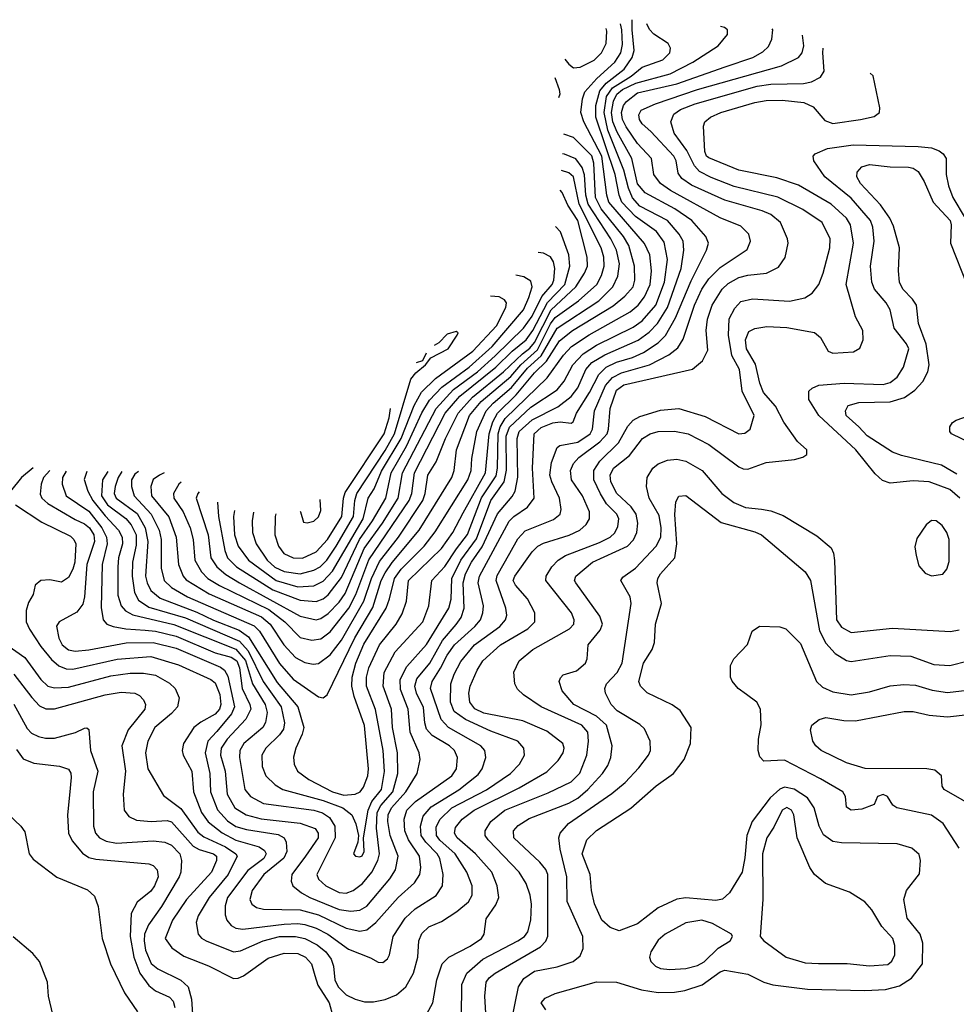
# Model space of a CAD drawing. Extents: x 997028 to 1115134, y 536408 to 618974.
# Tile 359 of 473: x 1042583 to 1046663, y 612949 to 617239. Entities that reach past the tile are written whole.
import ezdxf

# ---------------------------------------------------------------- set-up
doc = ezdxf.new("R2010")
doc.units = 0

msp = doc.modelspace()

# ---------------------------------------------------------------- linework, layer by layer
at = {"layer": '0CON10XD'}
for points in [[(1042785.3, 615272.8), (1042769.8, 615245), (1042768, 615215), (1042785.3, 615165), (1042885, 615097.5), (1042940.5, 615025), (1042961.4, 614985), (1042963.7, 614955), (1042942, 614865), (1042938.3, 614678.3), (1042946.2, 614625), (1042963.3, 614605), (1042990, 614595), (1043045, 614584.5), (1043129.8, 614579.8), (1043175.3, 614575.3), (1043265, 614553.5), (1043435, 614480.5), (1043505, 614461.7), (1043528.8, 614445), (1043541, 614415), (1043552.2, 614325), (1043585.5, 614255), (1043589.4, 614235), (1043567.9, 614192.1), (1043486.3, 614105), (1043461, 614065), (1043458.4, 614035), (1043477.6, 613965), (1043486.6, 613865), (1043520.8, 613805), (1043569.1, 613775), (1043635, 613757.1), (1043805, 613738.6), (1043869.6, 613715), (1043883.6, 613695), (1043883.2, 613675), (1043827.5, 613595), (1043769.1, 613515), (1043765.4, 613485.4), (1043773.3, 613465), (1043810, 613435), (1043847.3, 613415), (1043975, 613362.1), (1044025, 613354.4), (1044065, 613359), (1044095, 613376.8), (1044195.8, 613495), (1044219.7, 613535), (1044232, 613595), (1044197.5, 613685), (1044186.4, 613745), (1044187.9, 613775), (1044203.3, 613805), (1044265.5, 613875), (1044313.9, 613955), (1044327.9, 614015), (1044322.5, 614045), (1044283.3, 614135), (1044275.5, 614235), (1044241.3, 614321.3), (1044240, 614365), (1044269.4, 614420.6), (1044355, 614517.5), (1044452.6, 614675), (1044462.6, 614715), (1044464.9, 614805.1), (1044504.2, 614885), (1044572.3, 614977.7), (1044635.7, 615144.3), (1044694, 615226), (1044703.9, 615276.1), (1044701.5, 615425), (1044716.3, 615463.7), (1044809.4, 615550.6), (1044925, 615626.1), (1044954.8, 615665), (1044993, 615735), (1045036.9, 615783.1), (1045095, 615821.6), (1045255, 615899.1), (1045295, 615927.6), (1045354.2, 615995.8), (1045391.6, 616095), (1045404.5, 616195), (1045390.1, 616270.1), (1045356.5, 616316.5), (1045265, 616382.4), (1045206, 616445), (1045194.1, 616475), (1045177.3, 616565), (1045093.4, 616815), (1045093.5, 616865), (1045110.9, 616929.1), (1045137.5, 616962.5), (1045216, 617024), (1045250.4, 617075), (1045259.3, 617105), (1045250.8, 617195), (1045251.7, 617239.4)], [(1042513.2, 614525), (1042605, 614459.7), (1042675, 614363.9), (1042705, 614335.9), (1042735, 614328.6), (1042795, 614331.5), (1042980.1, 614379.9), (1043065, 614391.2), (1043122.1, 614392.1), (1043175, 614383.8), (1043235, 614348), (1043260.5, 614325), (1043277.5, 614285), (1043270.9, 614245), (1043244.4, 614215.6), (1043171.5, 614155), (1043141.1, 614095), (1043131.2, 614045), (1043140.8, 613975), (1043209.4, 613859.4), (1043285, 613801.7), (1043358.4, 613698.4), (1043385, 613679), (1043479.6, 613635), (1043525.3, 613605), (1043530.8, 613595), (1043491.7, 613515), (1043407.8, 613415), (1043360.8, 613335), (1043351.6, 613305), (1043360.4, 613255), (1043375, 613237.3), (1043395.6, 613225), (1043515, 613178), (1043545, 613182), (1043643.5, 613225), (1043715, 613244.5), (1043785, 613244.5), (1043825, 613235.2), (1043878.3, 613208.3), (1043916.9, 613176.9), (1043939.8, 613145), (1043949.8, 613115), (1043955.7, 613055), (1043970.2, 613025), (1044005, 612990), (1044045, 612971.3), (1044085, 612959.3), (1044125, 612960.4), (1044175, 612969.2), (1044225, 612990), (1044265, 613025.6), (1044298.2, 613085), (1044317.6, 613155), (1044321.2, 613225), (1044335, 613257.3), (1044365, 613286.7), (1044420.3, 613309.7), (1044487, 613353), (1044538.2, 613395), (1044554.2, 613425), (1044554.7, 613465), (1044530.8, 613525), (1044480, 613605), (1044413.9, 613663.9), (1044399.3, 613685), (1044397.4, 613722.6), (1044414, 613756), (1044465.3, 613805), (1044616.1, 613883.9), (1044721.1, 613955), (1044760.4, 613995), (1044781.8, 614035), (1044779.6, 614065), (1044752.7, 614095), (1044635, 614139.2), (1044525, 614189.5), (1044476.1, 614225), (1044459.5, 614265), (1044460.8, 614345), (1044475, 614387.3), (1044505, 614442.7), (1044563.8, 614515), (1044674.7, 614595), (1044700, 614625), (1044704.7, 614645), (1044700.2, 614675), (1044658, 614795), (1044663, 614817), (1044718.1, 614915), (1044752.9, 614977.1), (1044785, 615011.6), (1044908.9, 615061.1), (1044937.7, 615085), (1044941.1, 615105), (1044934.7, 615155), (1044901, 615225), (1044893.1, 615255), (1044899.5, 615310.5), (1044924.2, 615375.8), (1044935.9, 615384.1), (1045015, 615398), (1045068.7, 615435), (1045078.4, 615455), (1045086.6, 615535), (1045135.1, 615644.9), (1045165, 615680), (1045205, 615701.2), (1045326.9, 615735), (1045411.5, 615778.5), (1045450.1, 615809.9), (1045473.1, 615846.9), (1045522.7, 615995), (1045554.7, 616064.7), (1045585, 616109.7), (1045635, 616160.2), (1045752.3, 616237.7), (1045767.2, 616275), (1045759.6, 616305), (1045725, 616339.6), (1045635, 616376.2), (1045417.8, 616495), (1045374.2, 616525), (1045345.8, 616565), (1045334.7, 616635), (1045275, 616700), (1045225, 616772.3), (1045209.1, 616805), (1045205.2, 616835), (1045213.8, 616865), (1045226.4, 616883.6), (1045275, 616920.9), (1045445, 616959.4), (1045656.6, 617033.4), (1045776.2, 617075), (1045820.5, 617099.5), (1045845, 617122.7), (1045859.4, 617155), (1045863.2, 617195), (1045861.5, 617199.7)], [(1042565.5, 615125), (1042680.2, 615050.2), (1042805, 614988.6), (1042819.1, 614975), (1042827.6, 614955), (1042823.1, 614875), (1042815, 614844.6), (1042795, 614809.1), (1042765, 614788.8), (1042715, 614798.9), (1042675, 614795.6), (1042651.2, 614775), (1042641.2, 614735), (1042620.9, 614699.1), (1042611.1, 614665), (1042611.5, 614615), (1042625.7, 614584.3), (1042675, 614507.5), (1042721.8, 614451.8), (1042754.2, 614424.2), (1042785, 614410.2), (1042815, 614409), (1043007.2, 614452.8), (1043155, 614464.8), (1043275, 614428.4), (1043415, 614364.3), (1043435, 614349.4), (1043455, 614299.2), (1043459.5, 614255), (1043454.1, 614235), (1043435, 614213.1), (1043371.7, 614178.3), (1043342.3, 614155), (1043296.4, 614085), (1043291.5, 614055), (1043295.5, 614035), (1043332.7, 613965), (1043340.8, 613875), (1043374.8, 613785), (1043403.8, 613743.8), (1043465, 613696.1), (1043525, 613664.1), (1043625.6, 613635.6), (1043649.1, 613619.1), (1043656.6, 613605), (1043646.5, 613585), (1043577.3, 613532.7), (1043489, 613415), (1043478.4, 613378.4), (1043478.2, 613338.2), (1043485.3, 613315), (1043505, 613292.7), (1043525, 613280.6), (1043555, 613276.7), (1043735, 613298.6), (1043795, 613301.4), (1043825, 613296.6), (1043875, 613280.6), (1043925, 613255.2), (1044015, 613189.7), (1044111.7, 613151.7), (1044145, 613131.9), (1044165, 613130.6), (1044185, 613147.5), (1044193.5, 613165), (1044209.7, 613245), (1044262.9, 613325), (1044305.4, 613364.6), (1044397.6, 613422.4), (1044424.7, 613465), (1044428.4, 613515), (1044412.9, 613585), (1044402.1, 613605), (1044352.4, 613655), (1044332.2, 613685), (1044328.6, 613725), (1044341.1, 613768.9), (1044375, 613809.3), (1044496.5, 613883.5), (1044580.1, 613949.9), (1044597.6, 613975), (1044614, 614025), (1044609.6, 614055), (1044591.5, 614075), (1044451.6, 614155), (1044419.7, 614189.7), (1044373.2, 614325), (1044379.6, 614355), (1044415.9, 614414.1), (1044445, 614470.3), (1044477.5, 614515), (1044566.2, 614595), (1044590.2, 614625), (1044601.2, 614655), (1044603.8, 614685), (1044580.4, 614785), (1044585.6, 614815), (1044715, 615054.1), (1044735, 615075.2), (1044794.8, 615115.2), (1044824.2, 615155), (1044817.2, 615285), (1044824.4, 615435), (1044855, 615462), (1044905, 615482.6), (1044937, 615487), (1044985, 615481.9), (1044993.4, 615486.6), (1045008.4, 615525), (1045065.3, 615614.7), (1045106, 615694), (1045138, 615725), (1045183, 615747), (1045252.3, 615767.7), (1045300.6, 615789.4), (1045365, 615831.9), (1045396.3, 615863.7), (1045440.4, 615939.6), (1045508, 616102), (1045575.3, 616235), (1045583.3, 616265), (1045572, 616295), (1045510.6, 616365), (1045437.6, 616415), (1045308.4, 616485), (1045274.4, 616524.4), (1045249.8, 616635), (1045185, 616749), (1045167.5, 616795), (1045161.5, 616835), (1045169.8, 616885), (1045184.4, 616915), (1045209.6, 616935), (1045266.9, 616963.1), (1045416.8, 617003.2), (1045515.4, 617055), (1045625.6, 617125), (1045666, 617175), (1045666, 617195), (1045653.8, 617205), (1045635.8, 617210.3)], [(1042715, 615275.2), (1042687, 615245), (1042676.7, 615215), (1042672.4, 615172.4), (1042679.4, 615155), (1042705, 615131.4), (1042825, 615061.5), (1042865, 615042.5), (1042886.5, 615025), (1042905.4, 614995), (1042909, 614965), (1042876.1, 614865), (1042865.9, 614725), (1042857.9, 614692.1), (1042832, 614658), (1042755, 614615.4), (1042743.5, 614596.5), (1042754.2, 614545), (1042768.8, 614515), (1042795, 614493.5), (1042825, 614488.3), (1042885, 614493), (1043046.3, 614523.7), (1043165, 614525.7), (1043265, 614500.5), (1043457.9, 614417.9), (1043474.9, 614404.9), (1043489.3, 614379.3), (1043518.9, 614245), (1043505.2, 614215), (1043441.9, 614138.1), (1043402.7, 614095), (1043390.6, 614045), (1043411.4, 613955), (1043414.6, 613874.6), (1043445, 613795.9), (1043488.4, 613748.4), (1043525, 613723.5), (1043570.5, 613710.5), (1043709.2, 613689.2), (1043735.4, 613675), (1043744.1, 613655), (1043746.5, 613615), (1043734.1, 613585.9), (1043646.9, 613515), (1043596.4, 613445), (1043585.4, 613405.4), (1043594.5, 613385), (1043615, 613370.7), (1043645, 613363.1), (1043805, 613360.8), (1043885, 613338.6), (1044005, 613280.5), (1044065, 613267), (1044095, 613272.8), (1044134, 613306), (1044232.4, 613415), (1044302.3, 613477.7), (1044326.5, 613515), (1044330.5, 613545), (1044325.2, 613595), (1044276.5, 613665), (1044261.4, 613705), (1044257.5, 613755), (1044269.2, 613795), (1044306.7, 613833.3), (1044465, 613944.8), (1044485.8, 613975), (1044490.6, 614025), (1044476.6, 614055), (1044455, 614075.2), (1044380.5, 614120.5), (1044355, 614147.9), (1044347.3, 614175), (1044342.5, 614242.5), (1044311.5, 614305), (1044304.5, 614335), (1044313.1, 614366.9), (1044370.4, 614435), (1044425.3, 614534.7), (1044485, 614603.4), (1044506, 614635), (1044518.6, 614675), (1044514.6, 614785), (1044524.6, 614825), (1044550.6, 614875), (1044597.9, 614942.1), (1044663.9, 615086.1), (1044728.2, 615161.8), (1044740.8, 615185), (1044753.4, 615246.6), (1044749.8, 615415), (1044758.8, 615445), (1044815, 615495.1), (1044927.7, 615552.3), (1044985, 615597), (1045013.8, 615635), (1045049.2, 615715), (1045075.2, 615745), (1045131.6, 615778.4), (1045277.2, 615842.8), (1045325, 615877.1), (1045362, 615915), (1045405.6, 615985), (1045463.8, 616155), (1045475.7, 616235), (1045472.9, 616275), (1045456.2, 616305), (1045404.7, 616364.7), (1045285, 616427.4), (1045252.7, 616462.7), (1045234.6, 616504.6), (1045214.1, 616584.1), (1045145, 616757.3), (1045128.4, 616835), (1045138.9, 616905), (1045165, 616943.2), (1045246.3, 616993.7), (1045295, 617031.9), (1045385.1, 617064.9), (1045415.4, 617095), (1045417.9, 617115), (1045408.5, 617135), (1045345.9, 617175.9), (1045326.6, 617196.6), (1045314.8, 617222)], [(1042874.9, 615270.6), (1042864.3, 615235.7), (1042880, 615185), (1042901.5, 615145), (1042955, 615076.8), (1043013.6, 615015), (1043030, 614985), (1043031.1, 614955), (1043013.8, 614895), (1043010.2, 614855), (1043011.2, 614731.2), (1043025.4, 614685.4), (1043043.8, 614663.8), (1043075.9, 614645.9), (1043255, 614604), (1043525, 614495.8), (1043566.7, 614446.7), (1043597.1, 614345), (1043652.3, 614255), (1043660.8, 614220.8), (1043653.8, 614176.2), (1043642.7, 614155), (1043559.2, 614085), (1043542.5, 614055), (1043541, 614025), (1043563.2, 613885), (1043588.2, 613855), (1043644.5, 613824.5), (1043865, 613794.8), (1043902.8, 613782.8), (1043933.3, 613763.3), (1043955.2, 613725.2), (1043957.2, 613675), (1043876.9, 613515), (1043885, 613493.8), (1043916.9, 613465), (1043975, 613436.1), (1044005, 613433), (1044036.4, 613445), (1044077.1, 613475), (1044117, 613525), (1044143.3, 613575), (1044150.7, 613605), (1044136.9, 613716.9), (1044140.8, 613785), (1044155.6, 613815), (1044208.8, 613875), (1044229.6, 613955), (1044228.5, 614045), (1044206.7, 614155), (1044202.9, 614235), (1044166.2, 614335), (1044171.3, 614395), (1044219.2, 614485), (1044339.2, 614615), (1044364.7, 614685), (1044377.9, 614795), (1044435, 614856.1), (1044486.4, 614933.6), (1044534.3, 614995.7), (1044594.8, 615155.2), (1044658.1, 615251.9), (1044664.7, 615285), (1044667.5, 615435), (1044676.7, 615465), (1044698.3, 615501.7), (1044881.4, 615678.6), (1044952.5, 615777.5), (1044987.2, 615815), (1045063.4, 615866.6), (1045243, 615967), (1045277.5, 615995), (1045305, 616031.2), (1045329.2, 616085), (1045335.2, 616145.2), (1045327.3, 616215), (1045305, 616263.9), (1045150, 616445), (1045140.9, 616475), (1045118.7, 616645), (1045040, 616795), (1045028.1, 616835), (1045034.4, 616895), (1045045, 616925.4), (1045096.8, 616983.2), (1045175, 617054), (1045202, 617095), (1045208.4, 617131.6), (1045205.4, 617194.6), (1045199.7, 617221.7)], [(1044957.8, 617067), (1044975.1, 617045.1), (1044995, 617029.5), (1045025, 617032.7), (1045085, 617063.4), (1045118.1, 617095), (1045137.1, 617135), (1045141.3, 617188.7), (1045137.5, 617200.5)], [(1044337.9, 612872.1), (1044383.3, 612955), (1044399.5, 613055), (1044424.1, 613125.9), (1044452.1, 613155), (1044545, 613201.6), (1044594.6, 613235), (1044606.9, 613255), (1044615, 613322), (1044657.9, 613382.1), (1044670, 613415), (1044663.3, 613465), (1044639.4, 613525), (1044568.9, 613605), (1044488.1, 613675), (1044476.8, 613695), (1044481.1, 613718.9), (1044511.2, 613755), (1044563.4, 613795), (1044758.4, 613891.6), (1044878.7, 613961.3), (1044929.4, 614010.6), (1044950.9, 614045), (1044955.5, 614065), (1044948.5, 614085), (1044879.7, 614139.7), (1044774.5, 614184.5), (1044605, 614217.2), (1044565, 614235.8), (1044544.2, 614265), (1044540.2, 614305), (1044545.3, 614335), (1044575.8, 614405), (1044601.2, 614445), (1044677.8, 614515), (1044796.9, 614585), (1044826.9, 614615), (1044826.8, 614655), (1044795, 614716.4), (1044742.5, 614775), (1044732.7, 614795), (1044739.4, 614815), (1044815, 614921.2), (1044839.6, 614945), (1044865, 614958.9), (1044976.5, 614993.5), (1045023.5, 615015), (1045050.7, 615039.3), (1045065.9, 615065), (1045065.3, 615095), (1045034.8, 615165), (1044987.5, 615235), (1044982.3, 615275), (1044995.3, 615305), (1045018.3, 615331.7), (1045110.4, 615399.6), (1045141.9, 615435), (1045148.6, 615455), (1045155.9, 615545), (1045182.1, 615625), (1045215, 615648), (1045513.9, 615716.1), (1045557.3, 615752.7), (1045580.9, 615799.1), (1045573.2, 615885), (1045579.8, 615935), (1045599.3, 615995), (1045642.7, 616065), (1045669.5, 616090.5), (1045715, 616116.5), (1045755, 616126.5), (1045835.8, 616134.2), (1045889.2, 616160.8), (1045917.4, 616202.6), (1045930, 616265), (1045928.1, 616285), (1045897.5, 616355), (1045855, 616391), (1045817, 616407), (1045655, 616452.5), (1045508.9, 616518.9), (1045466.7, 616546.7), (1045451.3, 616571.3), (1045442.5, 616625), (1045432.9, 616645), (1045332.8, 616752.8), (1045295, 616785.4), (1045282.3, 616805), (1045280, 616825), (1045290, 616845), (1045353.4, 616873.4), (1045535, 616934.6), (1045901, 617039), (1045975.8, 617074.2), (1045992.1, 617095), (1045999.3, 617125), (1045993.2, 617171.7)], [(1044507.2, 612895), (1044509.7, 613035), (1044531.3, 613085), (1044600.4, 613145), (1044753.1, 613225), (1044781.5, 613245), (1044795.9, 613265), (1044809.8, 613315), (1044812.7, 613385), (1044806.7, 613425), (1044789.4, 613475), (1044759.4, 613525), (1044623.4, 613665), (1044611.3, 613685), (1044611.1, 613705), (1044635, 613746), (1044696, 613795), (1044885, 613870.4), (1044985, 613918.3), (1045023.8, 613956.2), (1045053, 614035), (1045060.7, 614095), (1045057.6, 614135), (1045031.8, 614165), (1044855, 614244.7), (1044777.1, 614297.1), (1044752.1, 614322.1), (1044740.6, 614345), (1044735.8, 614395.8), (1044759.5, 614445), (1044818.5, 614495), (1044977.5, 614585), (1044997.5, 614605), (1044998.7, 614625), (1044986.7, 614655), (1044875.3, 614795), (1044876.8, 614815), (1044901.8, 614855), (1044928.8, 614885), (1044960.9, 614905), (1045108.4, 614961.6), (1045155, 614984.2), (1045175, 615003.1), (1045188.7, 615031.3), (1045192.4, 615065), (1045184.2, 615085), (1045139.2, 615129.2), (1045112.8, 615172.8), (1045083.5, 615235), (1045083.9, 615275), (1045110.2, 615315), (1045190.9, 615395), (1045231.5, 615468.5), (1045255.5, 615494.5), (1045285, 615509.8), (1045375, 615537.8), (1045455, 615545.7), (1045569.6, 615509.6), (1045715, 615435.4), (1045742.1, 615437.9), (1045765.6, 615455), (1045782, 615515), (1045730.1, 615620.1), (1045719.2, 615715), (1045685.9, 615775.9), (1045670.8, 615865), (1045673.8, 615936.2), (1045697.6, 615982.4), (1045725, 616012), (1045775, 616022.9), (1045936.4, 616013.6), (1046002.9, 616027.1), (1046035, 616047.5), (1046064.6, 616085), (1046083.3, 616135), (1046112.8, 616245), (1046114.1, 616285), (1046078.9, 616355), (1045995, 616412.3), (1045885.5, 616465.5), (1045695, 616512.2), (1045595, 616551.5), (1045545, 616578.1), (1045522.5, 616602.5), (1045489.7, 616669.7), (1045433.9, 616745), (1045419.2, 616795), (1045432.3, 616827.7), (1045462.3, 616847.7), (1045525, 616872.1), (1045795, 616949.7), (1045855, 616958.5), (1045998, 616962), (1046031.6, 616968.4), (1046071.3, 616988.7), (1046086.8, 617015), (1046081, 617095), (1046082.4, 617114.7)], [(1044615.3, 612885), (1044609.8, 612985), (1044615.3, 613045), (1044628.4, 613065), (1044653.8, 613085), (1044851.1, 613198.9), (1044875.5, 613224.5), (1044883.7, 613246.3), (1044884.2, 613515), (1044875, 613536.4), (1044848.2, 613568.2), (1044735.5, 613675), (1044733.8, 613705), (1044755, 613728.5), (1044801.8, 613758.2), (1044975, 613826), (1045015, 613847.3), (1045058.1, 613885), (1045121.3, 613955), (1045145, 613990), (1045157.5, 614025), (1045164.1, 614075), (1045139.2, 614165), (1045095, 614205.2), (1044996.9, 614255), (1044946.8, 614315), (1044933.6, 614355), (1044938.2, 614371.8), (1044950, 614385), (1045007.9, 614402.1), (1045047.3, 614435), (1045055.4, 614455), (1045059.6, 614515), (1045111.2, 614578.8), (1045121.8, 614605), (1045110.1, 614640.1), (1045005.4, 614785), (1045000.4, 614795), (1045005, 614814.3), (1045078.2, 614875), (1045230.3, 614945), (1045256.9, 614973.1), (1045271.4, 615005), (1045275.7, 615045), (1045268.7, 615085), (1045247.2, 615117.2), (1045184.8, 615175), (1045157.9, 615225), (1045154.8, 615255), (1045169.5, 615285), (1045240, 615340), (1045296.2, 615413.8), (1045329.4, 615435), (1045365, 615445.2), (1045435, 615447), (1045495.6, 615435), (1045585, 615388.9), (1045715, 615291.1), (1045735, 615281.9), (1045755, 615281.1), (1045835, 615310.4), (1045957.6, 615322.4), (1045995, 615333.1), (1046012, 615345), (1046012.5, 615365), (1045971.8, 615401.8), (1045911.1, 615485), (1045875.2, 615555.2), (1045823, 615615), (1045806.5, 615655), (1045788.3, 615738.3), (1045749.5, 615805), (1045745.3, 615844.7), (1045759.8, 615880.2), (1045785, 615894.5), (1045837.6, 615902.4), (1045925, 615898.7), (1046045, 615876.4), (1046071.9, 615855), (1046104.3, 615795), (1046125, 615785.6), (1046215, 615792.5), (1046242.3, 615807.7), (1046258, 615845), (1046255.8, 615885), (1046224.5, 615944.5), (1046183.6, 616085), (1046215.7, 616265), (1046202.6, 616345), (1046184.2, 616375), (1046118.4, 616435), (1045975, 616518.6), (1045881, 616551), (1045715, 616584.4), (1045585, 616636.9), (1045574.6, 616645), (1045567.7, 616665), (1045562.5, 616775), (1045568.1, 616795), (1045591.9, 616815), (1045636.9, 616835), (1045785, 616879.2), (1045835, 616887.8), (1045905, 616888.9), (1045998.6, 616878.6), (1046039.5, 616859.5), (1046089.7, 616799.7), (1046125, 616787.6), (1046246, 616804), (1046305, 616818), (1046328.8, 616835), (1046330, 616855), (1046301.4, 616995), (1046288.3, 617005.8)], [(1044913.9, 616986.8), (1044932.9, 616935), (1044935.4, 616915), (1044930, 616899.5)], [(1042967.5, 615270.6), (1042944.1, 615235), (1042939.5, 615165), (1042965, 615125.7), (1043045, 615065.9), (1043068.9, 615038.9), (1043090.3, 614995), (1043090.9, 614949.1), (1043074.5, 614875), (1043073.6, 614815), (1043083.4, 614743.4), (1043100.2, 614710.2), (1043145, 614680.1), (1043305, 614632.4), (1043540.9, 614530.9), (1043578.7, 614488.7), (1043643.8, 614355), (1043721.8, 614245), (1043736.4, 614175), (1043732.1, 614147.9), (1043715, 614122.5), (1043656, 614065), (1043638.4, 614035), (1043639.1, 613985), (1043654.6, 613945), (1043696.4, 613905), (1043730, 613885), (1043905, 613837.1), (1043990.4, 613805), (1044029.7, 613775), (1044047.5, 613735), (1044059.1, 613685), (1044055.6, 613655), (1044037.5, 613605), (1044046.2, 613595), (1044065, 613591.2), (1044075, 613595.6), (1044083.2, 613615), (1044080.9, 613675), (1044101.4, 613795), (1044117.5, 613832.5), (1044158.6, 613885), (1044172.9, 613962.9), (1044166.5, 614055), (1044133.2, 614233.2), (1044093.4, 614335), (1044094.1, 614375), (1044103.8, 614415), (1044151, 614515), (1044222.7, 614605), (1044249.6, 614650.4), (1044268.3, 614705), (1044276.5, 614795), (1044421, 614935), (1044469.6, 615005), (1044515, 615090.6), (1044611.5, 615265), (1044628.4, 615435), (1044643.5, 615486.5), (1044663.8, 615525), (1044745.6, 615604.4), (1044825, 615700.3), (1044878.6, 615751.4), (1044935, 615839.8), (1044991.1, 615885), (1045168, 615992), (1045219.2, 616035), (1045255.2, 616075), (1045262.8, 616105), (1045261.5, 616165), (1045237.1, 616255), (1045213.3, 616295), (1045115.8, 616415.8), (1045091.9, 616465), (1045084, 616614), (1045075, 616646.2), (1044995, 616725.9), (1044953.5, 616741.1)], [(1046678.3, 615155), (1046635, 615192.7), (1046545, 615225.8), (1046475, 615230.6), (1046375, 615219.6), (1046340.9, 615230.9), (1046309.9, 615259.9), (1046224.7, 615365), (1046063.8, 615515), (1046020.6, 615585), (1046020, 615620), (1046035.5, 615634.5), (1046063.6, 615646.4), (1046175, 615655.7), (1046345, 615650.4), (1046375, 615657.9), (1046405, 615681.3), (1046432.3, 615725), (1046456.3, 615805), (1046446.6, 615826.6), (1046392.8, 615895), (1046374.7, 615974.7), (1046358.2, 616005), (1046307.2, 616065), (1046295.3, 616095), (1046288.8, 616165), (1046305.7, 616275), (1046299.4, 616335), (1046289.6, 616365), (1046205, 616461), (1046089.6, 616555), (1046042.2, 616625), (1046040, 616645), (1046048.6, 616655), (1046102.3, 616677.7), (1046214.4, 616694.4), (1046497.2, 616687.2), (1046555, 616680.7), (1046588.1, 616668.1), (1046605.6, 616655), (1046618.2, 616635), (1046618.8, 616565), (1046628.9, 616515), (1046647.8, 616465), (1046701.4, 616375)], [(1043027.5, 615270.6), (1043012.3, 615245), (1042999.7, 615205), (1042994.8, 615175), (1043002.8, 615155), (1043095, 615087.1), (1043130.2, 615025), (1043141.4, 614965), (1043131.7, 614815), (1043137.7, 614785), (1043155, 614752.4), (1043195, 614719), (1043355, 614658.1), (1043427.7, 614622.2), (1043539.2, 614579.2), (1043580.2, 614550.2), (1043705, 614351.1), (1043795.2, 614245), (1043821.2, 614155), (1043814, 614126), (1043785.4, 614065), (1043776.4, 614026.4), (1043779.2, 613995), (1043793.8, 613965), (1043842.2, 613927.8), (1043946.2, 613875), (1043995, 613860.3), (1044045, 613864.3), (1044065.9, 613874.1), (1044081.4, 613895), (1044099, 613945), (1044102.4, 613975), (1044085, 614164.2), (1044039.9, 614289.9), (1044030, 614335), (1044032, 614375), (1044047.7, 614435), (1044082, 614518), (1044179.1, 614675), (1044194.6, 614715.4), (1044215.4, 614805), (1044245, 614844.4), (1044344.4, 614945), (1044392.5, 615007.5), (1044535.2, 615235), (1044549.5, 615275), (1044553.2, 615326.8), (1044574.8, 615445), (1044615, 615535.2), (1044645, 615568.3), (1044725, 615636.2), (1044795, 615721.6), (1044855, 615775.1), (1044925, 615895.8), (1045105.7, 616015), (1045166.4, 616075), (1045188.4, 616121.6), (1045195.2, 616175), (1045182.3, 616235), (1045158.2, 616285), (1045059.2, 616435), (1045049.2, 616475), (1045042.9, 616562.9), (1045033.2, 616595), (1045005, 616633.5), (1044956.9, 616653.1), (1044947.7, 616655.1)], [(1046665, 615258.8), (1046598.4, 615298.4), (1046425, 615340.3), (1046385.7, 615355), (1046275, 615426.4), (1046238.7, 615465), (1046183.7, 615515), (1046179.7, 615535), (1046192.1, 615557.9), (1046238.7, 615571.3), (1046375.2, 615574.8), (1046436.8, 615593.2), (1046482.7, 615625), (1046516.9, 615663.1), (1046539.6, 615705), (1046544.1, 615735.9), (1046531.2, 615825), (1046497.9, 615915), (1046489.4, 615995), (1046472.1, 616022.1), (1046430.6, 616065), (1046415.3, 616095), (1046411.4, 616145), (1046415.9, 616245), (1046389.7, 616339.7), (1046373.1, 616375), (1046333, 616433), (1046245.9, 616525), (1046230.4, 616555), (1046230.5, 616575), (1046251.6, 616598.4), (1046285, 616609.1), (1046375, 616597.9), (1046455, 616597.5), (1046475, 616592.9), (1046497.3, 616577.3), (1046522.5, 616535), (1046561.6, 616445), (1046636.2, 616365), (1046641.2, 616345), (1046637.9, 616265), (1046708.2, 616085)], [(1043100.1, 615270.6), (1043085, 615259.3), (1043070.5, 615235), (1043069.8, 615205), (1043081.3, 615165), (1043155.8, 615085), (1043190.2, 615015), (1043199, 614975), (1043199.2, 614849.2), (1043212, 614795), (1043245.1, 614765.1), (1043313.5, 614725), (1043605, 614598.8), (1043627.2, 614575), (1043715, 614434.7), (1043775, 614366.3), (1043885, 614288.6), (1043905, 614283.8), (1043922.9, 614297.1), (1044043.6, 614546.4), (1044121.5, 614678.5), (1044158.3, 614795), (1044175, 614829.3), (1044205.4, 614874.6), (1044323.4, 615015), (1044466, 615245), (1044476.4, 615275), (1044486.3, 615365), (1044542.8, 615515), (1044593.1, 615575), (1044722.4, 615685), (1044765.7, 615735), (1044839.2, 615800.8), (1044895, 615913.6), (1044915, 615942.2), (1045017.8, 616015), (1045096.7, 616085), (1045117.7, 616125), (1045128.5, 616165), (1045127, 616205), (1045116.4, 616245), (1045020.5, 616435), (1044996.2, 616555), (1044975, 616572.3), (1044942.7, 616581.7)], [(1043212.6, 615264.6), (1043191.8, 615255), (1043165, 615235.3), (1043153.8, 615205), (1043156.9, 615165), (1043232.6, 615072.6), (1043264.5, 614985), (1043274.8, 614865), (1043294.8, 614815), (1043308, 614798), (1043407.9, 614737.9), (1043636.9, 614636.9), (1043673.5, 614605), (1043734, 614515), (1043785, 614460.8), (1043825, 614438.1), (1043861.6, 614431.6), (1043885, 614434.7), (1043935, 614472.2), (1043985, 614536.3), (1044082.7, 614705), (1044116.2, 614805), (1044150.9, 614879.1), (1044233.3, 614985), (1044339.4, 615145), (1044349.7, 615175), (1044360.6, 615255), (1044396.7, 615313.3), (1044438.2, 615415), (1044492.7, 615525), (1044555.2, 615594.8), (1044690, 615705), (1044773.3, 615783.3), (1044805, 615807.5), (1044825, 615832.9), (1044898.5, 615975), (1045005.5, 616075), (1045043.9, 616135), (1045056, 616165), (1045054.8, 616205), (1045014.1, 616364.1), (1044971.2, 616431.2), (1044946.1, 616486.1), (1044936.9, 616496.7)], [(1043287.1, 615223.9), (1043275.9, 615215), (1043252.6, 615175), (1043254.3, 615155), (1043295.6, 615095.6), (1043325.5, 615025), (1043338.9, 614975), (1043346.6, 614885), (1043375, 614833.1), (1043403.2, 614805), (1043453.8, 614773.8), (1043668.7, 614668.7), (1043738.3, 614615), (1043805, 614547.2), (1043855, 614536.1), (1043895, 614541.4), (1043935, 614571.4), (1044016.2, 614675), (1044047.9, 614735), (1044104, 614886), (1044280.3, 615145), (1044291, 615175), (1044303.4, 615265), (1044436.8, 615525), (1044500.9, 615599.1), (1044656.5, 615725), (1044727.8, 615795), (1044789.3, 615845), (1044818.6, 615885), (1044882.7, 616007.3), (1044957.1, 616085), (1044979, 616165), (1044975.1, 616215.1), (1044938.8, 616315), (1044916.9, 616338)], [(1043364.5, 615181.6), (1043358.9, 615175), (1043352.4, 615155), (1043404.5, 614995), (1043415.9, 614895), (1043441.5, 614855), (1043481.3, 614821.3), (1043540, 614785), (1043805, 614640.2), (1043875, 614623.6), (1043895, 614629.4), (1043927.4, 614652.6), (1043975, 614701.5), (1044000.7, 614739.3), (1044083.6, 614935), (1044163.3, 615045), (1044232.3, 615155), (1044249.9, 615265), (1044397, 615545), (1044472.3, 615627.7), (1044577.4, 615705), (1044655, 615774.6), (1044778, 615895), (1044815, 615947.9), (1044857.5, 616032.5), (1044902.8, 616085), (1044910.2, 616105), (1044914.8, 616154.8), (1044908.6, 616185), (1044895, 616206.2), (1044865, 616222.7), (1044841.5, 616224.9)], [(1043445.3, 615137.5), (1043448.5, 615075), (1043476.9, 614926.9), (1043488.5, 614895), (1043527.6, 614855), (1043685.7, 614755.7), (1043805, 614710.5), (1043875, 614704.4), (1043904.6, 614715.4), (1043927.2, 614732.8), (1043985, 614809), (1044063.7, 614975), (1044120.4, 615055), (1044178.5, 615155), (1044201.3, 615265), (1044268.4, 615381.6), (1044335, 615526.2), (1044368.8, 615581.2), (1044421.7, 615638.3), (1044540.8, 615725), (1044640.9, 615815), (1044778.3, 615975), (1044801.4, 616028.6), (1044815.3, 616075.3), (1044809.5, 616099.5), (1044779.4, 616119.4), (1044743.6, 616126)], [(1043519.1, 615101.1), (1043514.8, 615075), (1043518.5, 614995), (1043534.1, 614945), (1043579.6, 614885), (1043700.5, 614795), (1043795, 614768), (1043865, 614772.8), (1043905, 614792.9), (1043945, 614836.5), (1044079.3, 615065), (1044101.6, 615155), (1044127.2, 615195), (1044158.6, 615271.4), (1044244.5, 615415), (1044301.6, 615558.4), (1044334, 615616), (1044394.4, 615675.6), (1044556.3, 615795), (1044659.4, 615905), (1044700.3, 615985), (1044703.9, 616005), (1044695, 616018.8), (1044671.6, 616031.6), (1044633.8, 616035)], [(1043601.5, 615094), (1043595.7, 615055), (1043596.6, 615005), (1043613.4, 614955), (1043661.1, 614885), (1043695, 614854.5), (1043735, 614835.5), (1043805, 614824.8), (1043865, 614840.3), (1043891.4, 614855), (1043921, 614885), (1043962.4, 614945), (1044037.4, 615075), (1044042.7, 615145), (1044051.1, 615175), (1044175, 615362.1), (1044215.3, 615435), (1044286.9, 615673.1), (1044309.4, 615700.6), (1044351.2, 615735), (1044374.4, 615765.6), (1044448.9, 615805), (1044488.8, 615865), (1044492.5, 615875), (1044485, 615880), (1044445, 615868.6), (1044408.9, 615831.1), (1044389.2, 615820)], [(1044353.4, 615786), (1044337.7, 615752.3), (1044309.6, 615744.4)], [(1043699.4, 615086.8), (1043695.8, 615075), (1043694.4, 614994.4), (1043710.2, 614945), (1043733.8, 614913.8), (1043775, 614894.4), (1043815, 614892.4), (1043875, 614920.9), (1043923.4, 614975), (1043985.8, 615075), (1043992.9, 615155), (1044001.2, 615178.8), (1044171, 615435), (1044193, 615505), (1044198.8, 615545.5)], [(1046735, 615390), (1046642, 615435), (1046634.2, 615445), (1046634.3, 615465.7), (1046646.1, 615483.9), (1046662.5, 615495), (1046720, 615515)], [(1044825, 613093.1), (1044925, 613112.5), (1044994.2, 613135), (1045025, 613160.6), (1045037.6, 613192.4), (1045036.3, 613245), (1044967.5, 613397.5), (1044966.6, 613505), (1044937.7, 613625), (1044931.9, 613675), (1044937.1, 613695), (1044973.3, 613736.7), (1045162.6, 613867.4), (1045220.7, 613915), (1045280.5, 613979.5), (1045322.1, 614035), (1045330.4, 614055), (1045329.6, 614095), (1045305, 614149.4), (1045285, 614168.5), (1045185, 614227.5), (1045160, 614255), (1045134.7, 614304.7), (1045132.1, 614325), (1045138.8, 614345), (1045185.9, 614395), (1045206.9, 614435), (1045246.2, 614695), (1045242.5, 614725), (1045201.4, 614795), (1045210.5, 614809.5), (1045265, 614849.5), (1045355.8, 614945), (1045375.9, 614985), (1045377.6, 615025), (1045368.3, 615078.3), (1045325.3, 615155), (1045313.3, 615205), (1045316.2, 615245), (1045340.9, 615285), (1045365, 615304.6), (1045405, 615320.4), (1045445, 615324.6), (1045485, 615316.1), (1045555.5, 615275), (1045642.3, 615175), (1045693.6, 615135), (1045745, 615113.1), (1045813.9, 615106.1), (1045855, 615099.6), (1045908.9, 615078.9), (1046055, 614990.4), (1046117.3, 614937.3), (1046127.9, 614915), (1046132.7, 614882.7), (1046141.3, 614625), (1046162.5, 614592.5), (1046205, 614569.4), (1046385, 614588.4), (1046637.2, 614572.8), (1046675, 614580)], [(1042641.2, 615286.8), (1042590.9, 615245), (1042542.9, 615185)], [(1043805.4, 615098.4), (1043805.6, 615095.6), (1043820, 615050), (1043835, 615046.7), (1043865, 615054.3), (1043885, 615072.5), (1043895, 615100), (1043892.5, 615148.9)], [(1044874.7, 612924.7), (1044854.4, 612955), (1044871.4, 612975), (1044915, 612996.1), (1045095, 613046.9), (1045182.5, 613045), (1045291.7, 613011.7), (1045365, 613000.3), (1045435, 613001.1), (1045480.7, 613009.3), (1045556.6, 613033.4), (1045635, 613090), (1045655, 613097.5), (1045755, 613079.6), (1045825, 613046.1), (1045864.3, 613034.3), (1046015, 613015.3), (1046265, 613009.5), (1046355, 613013.9), (1046415, 613029.2), (1046467.4, 613062.6), (1046515.7, 613125), (1046516.9, 613215), (1046505.2, 613255.2), (1046448.7, 613325), (1046433.8, 613406.2), (1046445.5, 613445), (1046502.4, 613517.6), (1046507.1, 613575), (1046501.3, 613601.3), (1046468.9, 613628.9), (1046405, 613647.5), (1046162.6, 613652.6), (1046125, 613657.7), (1046085, 613687.3), (1046065.6, 613725.6), (1046044, 613805), (1046015, 613848.4), (1045956.5, 613886.5), (1045915, 613895.7), (1045894, 613886), (1045851.7, 613848.3), (1045773.6, 613745), (1045751.1, 613685), (1045742.2, 613587.8), (1045729.7, 613525), (1045675, 613434.5), (1045645, 613407.5), (1045615, 613401.9), (1045485, 613412.4), (1045445, 613406.7), (1045365, 613370), (1045275, 613300), (1045195, 613268.5), (1045155, 613282.9), (1045118.8, 613315), (1045086.4, 613386.4), (1045074, 613445), (1045067.5, 613515), (1045033.8, 613605), (1045053.5, 613665), (1045095, 613706.9), (1045245, 613803.2), (1045355, 613901.3), (1045431.5, 613955), (1045477.5, 614015), (1045505.6, 614085), (1045507.8, 614155), (1045459.5, 614229.5), (1045425, 614253.6), (1045316.4, 614306.4), (1045286.7, 614335), (1045280.4, 614355), (1045300.9, 614435), (1045337.5, 614495), (1045348.5, 614525), (1045352.5, 614605), (1045379.5, 614695), (1045359.6, 614785), (1045362.5, 614805), (1045375, 614824.4), (1045436.2, 614895), (1045445.8, 614955), (1045436.6, 615083.4), (1045441.3, 615138.7), (1045455, 615163.1), (1045485, 615166.2), (1045639, 615049), (1045785, 615008.1), (1045815, 614994), (1046005, 614833.6), (1046027.6, 614795), (1046066.7, 614576.7), (1046095, 614522.1), (1046135, 614476.9), (1046185, 614447.5), (1046205, 614442.3), (1046375, 614469.2), (1046465, 614465.3), (1046565, 614430.3), (1046635, 614424.7), (1046715, 614445.3)], [(1046555, 614815.8), (1046605, 614823.8), (1046622, 614845), (1046632.1, 614877.9), (1046631.5, 614975), (1046621.9, 615005), (1046600.8, 615035), (1046575, 615055.6), (1046555, 615057.1), (1046532.2, 615037.8), (1046490.9, 614979.1), (1046482.7, 614942.7), (1046487.5, 614905), (1046500.3, 614860.3), (1046527.5, 614827.5), (1046555, 614815.8)], [(1046675, 613629.2), (1046606.5, 613736.5), (1046555, 613772.5), (1046403.3, 613805), (1046387, 613817), (1046363.3, 613855), (1046345, 613863.3), (1046320, 613855), (1046305, 613820), (1046251.2, 613798.8), (1046204.5, 613794.5), (1046185, 613807.5), (1046180, 613855), (1046169.2, 613875), (1046071.7, 613931.7), (1045915, 614012.7), (1045825, 614008.8), (1045807.3, 614027.3), (1045800, 614055), (1045800.8, 614105), (1045812.7, 614167.3), (1045810.8, 614235), (1045794, 614265), (1045748.7, 614298.7), (1045713.3, 614325), (1045686.4, 614356.4), (1045680, 614375), (1045680, 614425), (1045693.3, 614455), (1045753.6, 614516.4), (1045773.3, 614575), (1045805, 614596.2), (1045895, 614593.8), (1045920, 614585), (1045985, 614521.2), (1046053.6, 614355), (1046080.2, 614330.2), (1046125, 614311.2), (1046205, 614297.4), (1046285, 614310.6), (1046375, 614336), (1046435, 614342.9), (1046485, 614340.3), (1046557.4, 614317.4), (1046625, 614308.3), (1046735, 614320)], [(1042557.6, 614387.6), (1042635.4, 614285.4), (1042670.1, 614250.1), (1042696.7, 614236.7), (1042735, 614236.8), (1042955, 614298), (1043025, 614308.4), (1043085.2, 614305.2), (1043104.8, 614294.8), (1043123.1, 614275), (1043130.9, 614255), (1043128.1, 614235), (1043056, 614145), (1043028.4, 614075), (1043043.8, 613965), (1043034, 613864), (1043038.5, 613795), (1043058, 613768), (1043091.9, 613751.9), (1043155.2, 613745.2), (1043225, 613749.4), (1043245, 613743.4), (1043338.3, 613638.3), (1043365, 613623), (1043427.3, 613605), (1043440, 613595), (1043440.6, 613575), (1043418.4, 613525), (1043309.8, 613405), (1043248.9, 613315), (1043216.9, 613235), (1043245.5, 613195), (1043298.5, 613158.5), (1043406, 613116), (1043515, 613062.1), (1043535, 613062.3), (1043557.7, 613072.3), (1043665, 613150.5), (1043735, 613171.3), (1043795, 613169.6), (1043827.5, 613155), (1043854.7, 613125), (1043868.3, 613075), (1043881.9, 613031.8), (1043930.9, 612955), (1043947.4, 612897.4)], [(1042557.2, 614257.2), (1042615, 614151.2), (1042635, 614131.1), (1042665, 614115.3), (1042695, 614108.4), (1042735, 614109.3), (1042826.5, 614133.5), (1042865, 614152), (1042875, 614153.8), (1042885, 614146.7), (1042891.5, 614055), (1042923.9, 613965), (1042903.6, 613875), (1042904.1, 613725), (1042914, 613695), (1042931.1, 613675), (1042959.8, 613659.8), (1043005, 613651.5), (1043165, 613661), (1043215, 613655.3), (1043245, 613642.5), (1043280, 613605), (1043287.4, 613575), (1043284.7, 613525), (1043277.6, 613505), (1043201.2, 613375), (1043144.9, 613295.1), (1043127.1, 613255), (1043124.9, 613225), (1043131.5, 613185), (1043156.2, 613126.2), (1043185, 613102.8), (1043284.4, 613054.4), (1043317.7, 613025), (1043331.9, 612971.9), (1043343.3, 612795)], [(1046767.5, 613795), (1046610, 613885), (1046601.2, 613898.8), (1046598, 613945), (1046569.4, 613969.4), (1046535, 613975.4), (1046266.5, 613976.5), (1046185, 614001.3), (1046074.3, 614055), (1046050.6, 614075), (1046038.1, 614095), (1046028.6, 614145), (1046034.3, 614165), (1046065, 614189.4), (1046095, 614198.5), (1046172.5, 614185), (1046223.8, 614183.8), (1046435.3, 614225.3), (1046475, 614225.3), (1046545, 614208.4), (1046625, 614200.9), (1046715, 614211.2)], [(1042569.5, 614059.5), (1042598.5, 614018.5), (1042645, 614000), (1042756.9, 613986.9), (1042795, 613973.3), (1042805.7, 613955.7), (1042807.4, 613937.4), (1042800.5, 613860.5), (1042790.7, 613775), (1042795.9, 613695), (1042811.3, 613661.3), (1042857.1, 613607.1), (1042885, 613589.2), (1042915, 613581.2), (1043145, 613561.6), (1043165, 613553.4), (1043181.4, 613535), (1043186.1, 613505), (1043170.8, 613465), (1043155, 613442.5), (1043095.2, 613394.7), (1043069.4, 613345), (1043064.4, 613245), (1043079.8, 613155), (1043107, 613085), (1043145, 613031.2), (1043175, 613008.3), (1043235, 612980), (1043252, 612962), (1043259, 612935)], [(1046285, 613116), (1046365, 613122.3), (1046382.7, 613137.3), (1046395.3, 613165), (1046395.3, 613205.3), (1046386.4, 613235), (1046338, 613288), (1046295, 613360.6), (1046265, 613395.7), (1046197.8, 613437.8), (1046093.8, 613475), (1046045, 613514), (1046025.4, 613545.4), (1045970, 613675), (1045955.2, 613775.2), (1045944.6, 613795), (1045925, 613806.8), (1045904.8, 613795), (1045868.7, 613721.3), (1045838.2, 613675), (1045818.7, 613605), (1045820.5, 613405), (1045809.2, 613245), (1045824, 613225), (1045922, 613155), (1046005, 613129.6), (1046062.7, 613127.3), (1046187.1, 613127.1), (1046285, 613116)], [(1042535, 613776.2), (1042588.8, 613725), (1042605, 613700), (1042624, 613605), (1042641.3, 613581.3), (1042745, 613503.1), (1042878.3, 613448.3), (1042909.5, 613419.5), (1042925.4, 613375.4), (1042942.5, 613235), (1042979.1, 613125), (1043039.5, 612999.5), (1043096.2, 612916.2)], [(1045415, 613100.5), (1045485, 613104.3), (1045535, 613117.9), (1045565, 613134.2), (1045625, 613193.6), (1045677.8, 613225), (1045688.1, 613245), (1045684.3, 613255), (1045601.7, 613301.7), (1045555, 613315.3), (1045485, 613303.9), (1045395.5, 613255), (1045365, 613228.9), (1045331.7, 613178.3), (1045326.2, 613155), (1045332.7, 613135), (1045352.2, 613115), (1045375, 613104.7), (1045415, 613100.5)], [(1042728, 612905), (1042708.6, 612985), (1042704.3, 613045), (1042670, 613135), (1042640.6, 613170.6), (1042555, 613242.9)], [(1044725.4, 612875.4), (1044755.6, 613024.4), (1044779.1, 613060.9), (1044825, 613093.1)]]:
    msp.add_lwpolyline(points, dxfattribs=at)

doc.saveas('drawing.dxf')
